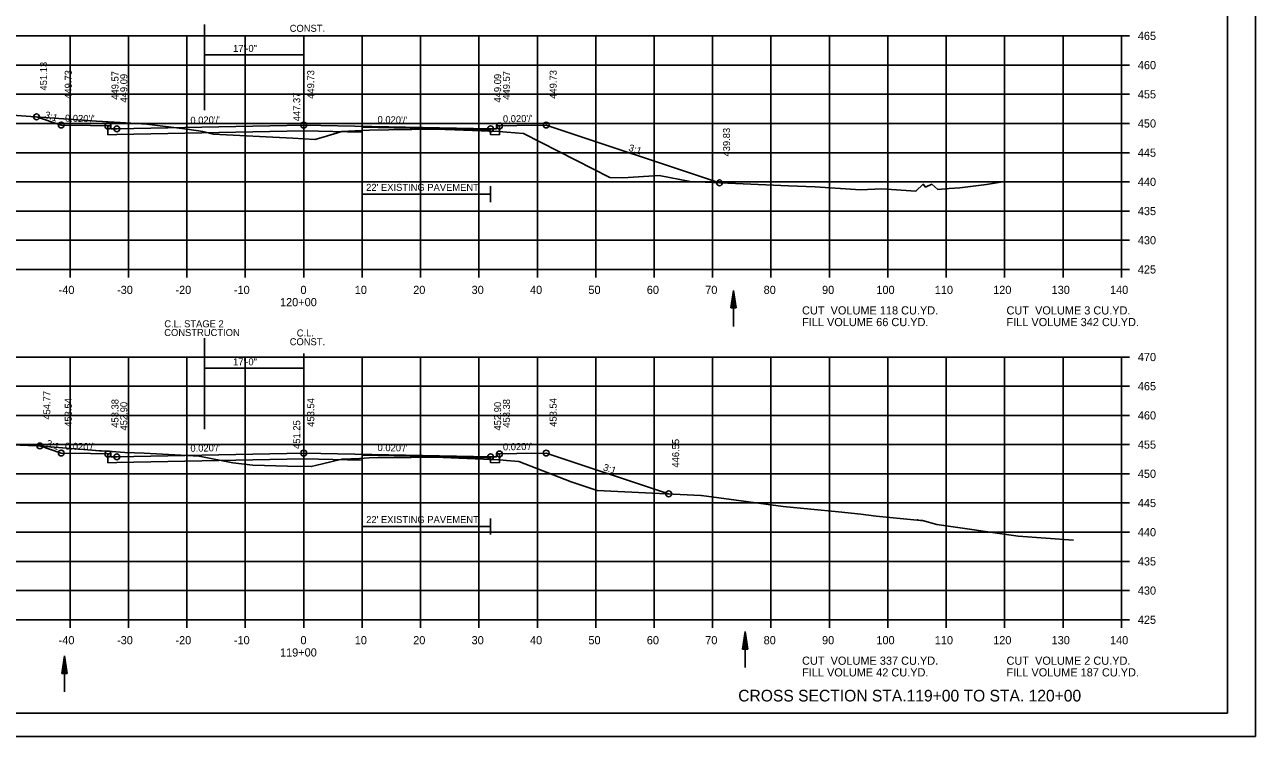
# Model space of a CAD drawing. Extents: x 1538688 to 1540766, y 656250 to 671912.
# Drawn here: x 1538810.4 to 1539021.1, y 659111.3 to 659233.2 of the extents above; entities that cross this region are included whole.
import ezdxf

# ---------------------------------------------------------------- set-up
doc = ezdxf.new("R2010")
doc.units = 0
for name, color, linetype in [('15', 7, 'Continuous'), ('18', 7, 'Continuous'), ('20', 7, 'Continuous'), ('22', 7, 'Continuous'), ('26', 7, 'Continuous'), ('39', 7, 'Continuous'), ('41', 7, 'Continuous'), ('42', 7, 'Continuous'), ('7', 7, 'Continuous'), ('Borings', 7, 'Continuous'), ('Default', 7, 'Continuous'), ('Horizontal Alignment', 7, 'Continuous'), ('RipRap', 7, 'Continuous'), ('Wall Heights', 7, 'Continuous')]:
    doc.layers.add(name, color=color, linetype=linetype)

msp = doc.modelspace()

# ---------------------------------------------------------------- linework, layer by layer
at = {"layer": '15'}
for p, q in [((1538931.29, 659184.68), (1538931.74, 659187.68)), ((1538931.36, 659184.68), (1538931.74, 659187.18)), ((1538932.19, 659184.68), (1538931.74, 659187.68)), ((1538932.11, 659184.68), (1538931.74, 659187.18)), ((1538931.44, 659184.68), (1538931.74, 659186.66)), ((1538931.52, 659184.68), (1538931.74, 659186.16)), ((1538931.59, 659184.68), (1538931.74, 659185.65)), ((1538931.67, 659184.68), (1538931.74, 659185.15)), ((1538932.04, 659184.68), (1538931.74, 659186.66)), ((1538931.96, 659184.68), (1538931.74, 659186.16)), ((1538931.89, 659184.68), (1538931.74, 659185.65)), ((1538931.81, 659184.68), (1538931.74, 659185.15)), ((1538931.29, 659184.68), (1538932.19, 659184.68)), ((1538933.29, 659126.26), (1538933.74, 659129.26)), ((1538933.37, 659126.26), (1538933.74, 659128.76)), ((1538933.44, 659126.26), (1538933.74, 659128.24)), ((1538934.19, 659126.26), (1538933.74, 659129.26)), ((1538934.12, 659126.26), (1538933.74, 659128.76)), ((1538934.04, 659126.26), (1538933.74, 659128.24)), ((1538933.29, 659126.26), (1538934.19, 659126.26)), ((1538933.52, 659126.26), (1538933.74, 659127.74)), ((1538933.6, 659126.26), (1538933.74, 659127.23)), ((1538933.67, 659126.26), (1538933.74, 659126.73)), ((1538933.97, 659126.26), (1538933.74, 659127.74)), ((1538933.89, 659126.26), (1538933.74, 659127.23)), ((1538933.81, 659126.26), (1538933.74, 659126.73)), ((1538816.76, 659122.09), (1538817.21, 659125.09)), ((1538816.84, 659122.09), (1538817.21, 659124.59)), ((1538816.91, 659122.09), (1538817.21, 659124.08)), ((1538817.66, 659122.09), (1538817.21, 659125.09)), ((1538817.59, 659122.09), (1538817.21, 659124.59)), ((1538817.51, 659122.09), (1538817.21, 659124.08)), ((1538816.76, 659122.09), (1538817.66, 659122.09)), ((1538816.99, 659122.09), (1538817.21, 659123.58)), ((1538817.06, 659122.09), (1538817.21, 659123.07)), ((1538817.14, 659122.09), (1538817.21, 659122.57)), ((1538817.43, 659122.09), (1538817.21, 659123.58)), ((1538817.36, 659122.09), (1538817.21, 659123.07)), ((1538817.28, 659122.09), (1538817.21, 659122.57))]:
    msp.add_line(p, q, dxfattribs=at)
at = {"layer": '18'}
for points in [[(1538802.56, 659218.12), (1538822.7, 659216.67), (1538826.76, 659216.43), (1538831.32, 659216.15), (1538838.25, 659215.31), (1538840.89, 659214.92), (1538842.67, 659214.44), (1538856.3, 659213.78), (1538860.08, 659213.52), (1538861.5, 659213.94), (1538864.69, 659214.87), (1538868.11, 659215.07), (1538869.44, 659215.13), (1538872.73, 659215.17), (1538880.66, 659215.29), (1538884.04, 659215.16), (1538891.56, 659214.91), (1538892.96, 659214.8), (1538895.82, 659214.57), (1538904.75, 659210), (1538910.6, 659207), (1538912.8, 659206.94), (1538919.05, 659207.34), (1538924.37, 659206.32), (1538941.18, 659205.6), (1538945.75, 659205.44), (1538953.49, 659204.89), (1538957.15, 659205.05), (1538962.98, 659204.67), (1538963, 659204.67), (1538964.24, 659205.86), (1538964.66, 659205.38), (1538965.69, 659205.87), (1538966.72, 659204.98), (1538968.69, 659205.12), (1538970.51, 659205.26), (1538975.06, 659205.8), (1538977.83, 659206.25), (1538991.07, 659206.3), (1538998.18, 659206.21)], [(1538794.92, 659161.77), (1538812.52, 659161.08), (1538820.54, 659160.43), (1538823.24, 659160.21), (1538823.57, 659160.19), (1538824.64, 659160.13), (1538827.56, 659159.94), (1538830.84, 659159.8), (1538840.28, 659159.26), (1538846.05, 659158.13), (1538849.45, 659157.73), (1538855.39, 659157.56), (1538859.48, 659157.51), (1538861.4, 659157.98), (1538864.68, 659158.76), (1538867.75, 659158.91), (1538869.36, 659158.99), (1538876.59, 659159.06), (1538880.72, 659159.11), (1538884.71, 659158.94), (1538891.73, 659158.65), (1538892.88, 659158.55), (1538895.02, 659158.4), (1538903.98, 659154.91), (1538908.43, 659153.4), (1538926.18, 659152.57), (1538926.28, 659152.56), (1538940.24, 659150.68), (1538949.72, 659149.73), (1538953.56, 659149.35), (1538956.21, 659148.99), (1538963.18, 659148.34), (1538963.25, 659148.4), (1538963.35, 659148.33), (1538963.75, 659148.29), (1538963.8, 659148.28), (1538964.09, 659148.26), (1538966.58, 659147.57), (1538980.47, 659145.56), (1538989.96, 659144.92)]]:
    msp.add_lwpolyline(points, dxfattribs=at)
at = {"layer": '20'}
for points in [[(1538812.44, 659217.41), (1538816.67, 659216), (1538821.67, 659215.9), (1538824.67, 659215.84), (1538825.17, 659215.84), (1538825.18, 659215.34), (1538826.18, 659215.36), (1538858.18, 659216), (1538890.18, 659215.36), (1538891.18, 659215.34), (1538891.19, 659215.84), (1538891.69, 659215.84), (1538894.69, 659215.9), (1538899.69, 659216), (1538929.37, 659206.11)], [(1538813, 659161.04), (1538816.67, 659159.82), (1538821.67, 659159.72), (1538824.67, 659159.66), (1538825.17, 659159.66), (1538825.18, 659159.16), (1538826.18, 659159.18), (1538858.18, 659159.82), (1538890.18, 659159.18), (1538891.18, 659159.16), (1538891.19, 659159.66), (1538891.69, 659159.66), (1538894.69, 659159.72), (1538899.69, 659159.82), (1538920.66, 659152.83)]]:
    msp.add_lwpolyline(points, dxfattribs=at)
at = {"layer": '22'}
for p, q in [((1538718.18, 659231.27), (1538998.18, 659231.27)), ((1538818.18, 659191.27), (1538818.18, 659231.27)), ((1538828.18, 659191.27), (1538828.18, 659231.27)), ((1538838.18, 659191.27), (1538838.18, 659231.27)), ((1538848.18, 659191.27), (1538848.18, 659231.27)), ((1538858.18, 659191.27), (1538858.18, 659231.27)), ((1538868.18, 659191.27), (1538868.18, 659231.27)), ((1538878.18, 659191.27), (1538878.18, 659231.27)), ((1538888.18, 659191.27), (1538888.18, 659231.27)), ((1538898.18, 659191.27), (1538898.18, 659231.27)), ((1538908.18, 659191.27), (1538908.18, 659231.27)), ((1538918.18, 659191.27), (1538918.18, 659231.27)), ((1538928.18, 659191.27), (1538928.18, 659231.27)), ((1538938.18, 659191.27), (1538938.18, 659231.27)), ((1538948.18, 659191.27), (1538948.18, 659231.27)), ((1538958.18, 659191.27), (1538958.18, 659231.27)), ((1538968.18, 659191.27), (1538968.18, 659231.27)), ((1538978.18, 659191.27), (1538978.18, 659231.27)), ((1538988.18, 659191.27), (1538988.18, 659231.27)), ((1538998.18, 659191.27), (1538998.18, 659231.27)), ((1538718.18, 659226.27), (1538998.18, 659226.27)), ((1538718.18, 659221.27), (1538998.18, 659221.27)), ((1538718.18, 659216.27), (1538998.18, 659216.27)), ((1538718.18, 659211.27), (1538998.18, 659211.27)), ((1538718.18, 659206.27), (1538998.18, 659206.27)), ((1538718.18, 659201.27), (1538998.18, 659201.27)), ((1538718.18, 659196.27), (1538998.18, 659196.27)), ((1538718.18, 659191.27), (1538998.18, 659191.27)), ((1538718.18, 659176.27), (1538998.18, 659176.27)), ((1538818.18, 659131.27), (1538818.18, 659176.27)), ((1538828.18, 659131.27), (1538828.18, 659176.27)), ((1538838.18, 659131.27), (1538838.18, 659176.27)), ((1538848.18, 659131.27), (1538848.18, 659176.27)), ((1538858.18, 659131.27), (1538858.18, 659176.27)), ((1538868.18, 659131.27), (1538868.18, 659176.27)), ((1538878.18, 659131.27), (1538878.18, 659176.27)), ((1538888.18, 659131.27), (1538888.18, 659176.27)), ((1538898.18, 659131.27), (1538898.18, 659176.27)), ((1538908.18, 659131.27), (1538908.18, 659176.27)), ((1538918.18, 659131.27), (1538918.18, 659176.27)), ((1538928.18, 659131.27), (1538928.18, 659176.27)), ((1538938.18, 659131.27), (1538938.18, 659176.27)), ((1538948.18, 659131.27), (1538948.18, 659176.27)), ((1538958.18, 659131.27), (1538958.18, 659176.27)), ((1538968.18, 659131.27), (1538968.18, 659176.27)), ((1538978.18, 659131.27), (1538978.18, 659176.27)), ((1538988.18, 659131.27), (1538988.18, 659176.27)), ((1538998.18, 659131.27), (1538998.18, 659176.27)), ((1538718.18, 659171.27), (1538998.18, 659171.27)), ((1538718.18, 659166.27), (1538998.18, 659166.27)), ((1538718.18, 659161.27), (1538998.18, 659161.27)), ((1538718.18, 659156.27), (1538998.18, 659156.27)), ((1538718.18, 659151.27), (1538998.18, 659151.27)), ((1538718.18, 659146.27), (1538998.18, 659146.27)), ((1538718.18, 659141.27), (1538998.18, 659141.27)), ((1538718.18, 659136.27), (1538998.18, 659136.27)), ((1538718.18, 659131.27), (1538998.18, 659131.27))]:
    msp.add_line(p, q, dxfattribs=at)
at = {"layer": '26'}
msp.add_line((1538687.78, 659111.3), (1539021.11, 659111.3), dxfattribs=at)
msp.add_lwpolyline([(1538687.77, 659324.63), (1539021.11, 659324.63), (1539021.11, 659111.29), (1538687.77, 659111.29)], close=True, dxfattribs=at)
for centre in [(1538812.44, 659217.41), (1538816.67, 659216), (1538824.67, 659215.84), (1538826.18, 659215.36), (1538858.18, 659216), (1538890.18, 659215.36), (1538891.69, 659215.84), (1538899.69, 659216), (1538929.37, 659206.11), (1538813, 659161.04), (1538816.67, 659159.82), (1538824.67, 659159.66), (1538858.18, 659159.82), (1538891.69, 659159.66), (1538899.69, 659159.82), (1538826.18, 659159.18), (1538890.18, 659159.18), (1538920.66, 659152.83)]:
    msp.add_circle(centre, 0.5, dxfattribs=at)
at = {"layer": '39'}
for p, q in [((1538931.74, 659181.49), (1538931.74, 659187.68)), ((1538933.74, 659123.07), (1538933.74, 659129.26)), ((1538817.21, 659118.9), (1538817.21, 659125.09))]:
    msp.add_line(p, q, dxfattribs=at)
at = {"layer": '7'}
for p, q in [((1538868.17, 659205.54), (1538868.17, 659202.79)), ((1538890.17, 659204.17), (1538868.17, 659204.17)), ((1538890.17, 659205.54), (1538890.17, 659202.79)), ((1538868.17, 659148.64), (1538868.17, 659145.89)), ((1538890.17, 659147.27), (1538868.17, 659147.27)), ((1538890.17, 659148.64), (1538890.17, 659145.89))]:
    msp.add_line(p, q, dxfattribs=at)
at = {"layer": 'Borings'}
for p, q in [((1538998.18, 659191.27), (1538998.18, 659231.27)), ((1538999.58, 659231.27), (1538998.18, 659231.27)), ((1538999.58, 659226.27), (1538998.18, 659226.27)), ((1538999.58, 659221.27), (1538998.18, 659221.27)), ((1538999.58, 659216.27), (1538998.18, 659216.27)), ((1538999.58, 659211.27), (1538998.18, 659211.27)), ((1538999.58, 659206.27), (1538998.18, 659206.27)), ((1538999.58, 659201.27), (1538998.18, 659201.27)), ((1538999.58, 659196.27), (1538998.18, 659196.27)), ((1538718.18, 659191.27), (1538998.18, 659191.27)), ((1538818.18, 659189.87), (1538818.18, 659191.27)), ((1538828.18, 659189.87), (1538828.18, 659191.27)), ((1538838.18, 659189.87), (1538838.18, 659191.27)), ((1538848.18, 659189.87), (1538848.18, 659191.27)), ((1538858.18, 659189.87), (1538858.18, 659191.27)), ((1538868.18, 659189.87), (1538868.18, 659191.27)), ((1538878.18, 659189.87), (1538878.18, 659191.27)), ((1538888.18, 659189.87), (1538888.18, 659191.27)), ((1538898.18, 659189.87), (1538898.18, 659191.27)), ((1538908.18, 659189.87), (1538908.18, 659191.27)), ((1538918.18, 659189.87), (1538918.18, 659191.27)), ((1538928.18, 659189.87), (1538928.18, 659191.27)), ((1538938.18, 659189.87), (1538938.18, 659191.27)), ((1538948.18, 659189.87), (1538948.18, 659191.27)), ((1538958.18, 659189.87), (1538958.18, 659191.27)), ((1538968.18, 659189.87), (1538968.18, 659191.27)), ((1538978.18, 659189.87), (1538978.18, 659191.27)), ((1538988.18, 659189.87), (1538988.18, 659191.27)), ((1538998.18, 659189.87), (1538998.18, 659191.27)), ((1538999.58, 659191.27), (1538998.18, 659191.27)), ((1538998.18, 659131.27), (1538998.18, 659176.27)), ((1538999.58, 659176.27), (1538998.18, 659176.27)), ((1538999.58, 659171.27), (1538998.18, 659171.27)), ((1538999.58, 659166.27), (1538998.18, 659166.27)), ((1538999.58, 659161.27), (1538998.18, 659161.27)), ((1538999.58, 659156.27), (1538998.18, 659156.27)), ((1538999.58, 659151.27), (1538998.18, 659151.27)), ((1538999.58, 659146.27), (1538998.18, 659146.27)), ((1538999.58, 659141.27), (1538998.18, 659141.27)), ((1538999.58, 659136.27), (1538998.18, 659136.27)), ((1538718.18, 659131.27), (1538998.18, 659131.27)), ((1538818.18, 659129.87), (1538818.18, 659131.27)), ((1538828.18, 659129.87), (1538828.18, 659131.27)), ((1538838.18, 659129.87), (1538838.18, 659131.27)), ((1538848.18, 659129.87), (1538848.18, 659131.27)), ((1538858.18, 659129.87), (1538858.18, 659131.27)), ((1538868.18, 659129.87), (1538868.18, 659131.27)), ((1538878.18, 659129.87), (1538878.18, 659131.27)), ((1538888.18, 659129.87), (1538888.18, 659131.27)), ((1538898.18, 659129.87), (1538898.18, 659131.27)), ((1538908.18, 659129.87), (1538908.18, 659131.27)), ((1538918.18, 659129.87), (1538918.18, 659131.27)), ((1538928.18, 659129.87), (1538928.18, 659131.27)), ((1538938.18, 659129.87), (1538938.18, 659131.27)), ((1538948.18, 659129.87), (1538948.18, 659131.27)), ((1538958.18, 659129.87), (1538958.18, 659131.27)), ((1538968.18, 659129.87), (1538968.18, 659131.27)), ((1538978.18, 659129.87), (1538978.18, 659131.27)), ((1538988.18, 659129.87), (1538988.18, 659131.27)), ((1538998.18, 659129.87), (1538998.18, 659131.27)), ((1538999.58, 659131.27), (1538998.18, 659131.27))]:
    msp.add_line(p, q, dxfattribs=at)
at = {"layer": 'Default'}
for p, q in [((1538841.17, 659233.2), (1538841.17, 659218.57)), ((1538858.18, 659230.52), (1538858.18, 659225.52)), ((1538858.18, 659228.02), (1538841.17, 659228.02)), ((1538841.17, 659179.52), (1538841.17, 659163.91)), ((1538858.18, 659176.85), (1538858.18, 659171.85)), ((1538858.18, 659174.35), (1538841.17, 659174.35))]:
    msp.add_line(p, q, dxfattribs=at)
at = {"layer": 'RipRap'}
for q in [(1539016.36, 659320.73), (1538700.18, 659115.27)]:
    msp.add_line((1539016.36, 659115.27), q, dxfattribs=at)
at = {"layer": 'Wall Heights'}
for points in [[(1538891.69, 659215.84), (1538891.69, 659214.34), (1538890.18, 659214.36), (1538890.18, 659214.36), (1538890.18, 659215.19), (1538868.18, 659215.63), (1538868.18, 659214.8), (1538858.18, 659215), (1538826.18, 659214.36), (1538824.67, 659214.34), (1538824.67, 659215.84)], [(1538891.69, 659159.66), (1538891.69, 659158.16), (1538890.18, 659158.18), (1538890.18, 659158.18), (1538890.18, 659159.01), (1538868.18, 659159.45), (1538868.18, 659158.62), (1538858.18, 659158.82), (1538826.18, 659158.18), (1538824.67, 659158.16), (1538824.67, 659159.66)]]:
    msp.add_lwpolyline(points, dxfattribs=at)

# ---------------------------------------------------------------- texts
at = {"layer": '15'}
msp.add_text('CROSS SECTION STA.119+00 TO STA. 120+00', height=2, dxfattribs=at).set_placement((1538932.57, 659117.27))
at = {"layer": '41'}
for s, p in [('451.13', (1538814.24, 659221.91)), ('449.73', (1538818.47, 659220.5)), ('449.57', (1538826.47, 659220.34)), ('449.73', (1538859.98, 659220.5)), ('449.57', (1538893.49, 659220.34)), ('449.73', (1538901.49, 659220.5)), ('449.09', (1538827.98, 659219.86)), ('449.09', (1538891.98, 659219.86)), ('447.37', (1538857.58, 659216.65)), ('439.83', (1538931.17, 659210.61)), ('454.77', (1538814.8, 659165.54)), ('453.54', (1538818.47, 659164.32)), ('453.38', (1538826.47, 659164.16)), ('452.90', (1538827.98, 659163.68)), ('453.54', (1538859.98, 659164.32)), ('452.90', (1538891.98, 659163.68)), ('453.38', (1538893.49, 659164.16)), ('453.54', (1538901.49, 659164.32)), ('451.25', (1538857.58, 659160.53)), ('446.55', (1538922.46, 659157.33))]:
    msp.add_text(s, height=1.2, rotation=90, dxfattribs=at).set_placement(p)
at = {"layer": '42'}
for s, rotation, p in [('3:1', 341.5651, (1538813.71, 659217.28)), ("0.020'/'", 358.8542, (1538817.3, 659216.59)), ("0.020'/'", 1.1458, (1538838.79, 659216.21)), ("0.020'/'", 358.8542, (1538870.81, 659216.35)), ("0.020'/'", 1.1458, (1538892.3, 659216.45)), ('3:1', 341.5651, (1538913.69, 659211.63)), ('3:1', 341.5651, (1538813.99, 659161)), ("0.020'/'", 358.8542, (1538817.3, 659160.41)), ("0.020'/'", 1.1458, (1538838.79, 659160.03)), ("0.020'/'", 358.8542, (1538870.81, 659160.17)), ("0.020'/'", 1.1458, (1538892.3, 659160.27)), ('3:1', 341.5651, (1538909.33, 659156.9))]:
    msp.add_text(s, height=1.2, rotation=rotation, dxfattribs=at).set_placement(p)
at = {"layer": '7'}
for p in [(1538868.87, 659204.73), (1538868.87, 659147.83)]:
    msp.add_text("22' EXISTING PAVEMENT", height=1.2, dxfattribs=at).set_placement(p)
at = {"layer": 'Default'}
for s, p in [('CONST.', (1538855.78, 659231.97)), ('17\'-0"', (1538846.09, 659228.53)), ('CONSTRUCTION', (1538834.3, 659179.86)), ('C.L. STAGE 2', (1538834.31, 659181.36)), ('C.L.', (1538856.98, 659179.79)), ('CONST.', (1538855.78, 659178.29)), ('17\'-0"', (1538846.09, 659174.85))]:
    msp.add_text(s, height=1.2, dxfattribs=at).set_placement(p)
at = {"layer": 'Horizontal Alignment'}
for s, p in [('465', (1539000.98, 659230.57)), ('460', (1539000.98, 659225.57)), ('455', (1539000.98, 659220.57)), ('450', (1539000.98, 659215.57)), ('445', (1539000.98, 659210.57)), ('440', (1539000.98, 659205.57)), ('435', (1539000.98, 659200.57)), ('430', (1539000.98, 659195.57)), ('425', (1539000.98, 659190.57)), ('-40', (1538816.22, 659187.07)), ('-30', (1538826.22, 659187.07)), ('-20', (1538836.22, 659187.07)), ('-10', (1538846.22, 659187.07)), ('0', (1538857.62, 659187.07)), ('10', (1538866.92, 659187.07)), ('20', (1538876.92, 659187.07)), ('30', (1538886.92, 659187.07)), ('40', (1538896.92, 659187.07)), ('50', (1538906.92, 659187.07)), ('60', (1538916.92, 659187.07)), ('70', (1538926.92, 659187.07)), ('80', (1538936.92, 659187.07)), ('90', (1538946.92, 659187.07)), ('100', (1538956.22, 659187.07)), ('110', (1538966.22, 659187.07)), ('120', (1538976.22, 659187.07)), ('130', (1538986.22, 659187.07)), ('140', (1538996.22, 659187.07)), ('120+00', (1538854.12, 659184.97)), ('CUT  VOLUME 118 CU.YD.', (1538943.5, 659183.56)), ('FILL VOLUME 66 CU.YD.', (1538943.5, 659181.56)), ('CUT  VOLUME 3 CU.YD.', (1538978.5, 659183.56)), ('FILL VOLUME 342 CU.YD.', (1538978.5, 659181.56)), ('470', (1539000.98, 659175.57)), ('465', (1539000.98, 659170.57)), ('460', (1539000.98, 659165.57)), ('455', (1539000.98, 659160.57)), ('450', (1539000.98, 659155.57)), ('445', (1539000.98, 659150.57)), ('440', (1539000.98, 659145.57)), ('435', (1539000.98, 659140.57)), ('430', (1539000.98, 659135.57)), ('425', (1539000.98, 659130.57)), ('-40', (1538816.22, 659127.07)), ('-30', (1538826.22, 659127.07)), ('-20', (1538836.22, 659127.07)), ('-10', (1538846.22, 659127.07)), ('0', (1538857.62, 659127.07)), ('10', (1538866.92, 659127.07)), ('20', (1538876.92, 659127.07)), ('30', (1538886.92, 659127.07)), ('40', (1538896.92, 659127.07)), ('50', (1538906.92, 659127.07)), ('60', (1538916.92, 659127.07)), ('70', (1538926.92, 659127.07)), ('80', (1538936.92, 659127.07)), ('90', (1538946.92, 659127.07)), ('100', (1538956.22, 659127.07)), ('110', (1538966.22, 659127.07)), ('120', (1538976.22, 659127.07)), ('130', (1538986.22, 659127.07)), ('140', (1538996.22, 659127.07)), ('119+00', (1538854.12, 659124.97)), ('CUT  VOLUME 337 CU.YD.', (1538943.5, 659123.56)), ('CUT  VOLUME 2 CU.YD.', (1538978.5, 659123.56)), ('FILL VOLUME 42 CU.YD.', (1538943.5, 659121.56)), ('FILL VOLUME 187 CU.YD.', (1538978.5, 659121.56))]:
    msp.add_text(s, height=1.4, dxfattribs=at).set_placement(p)

doc.saveas('drawing.dxf')
